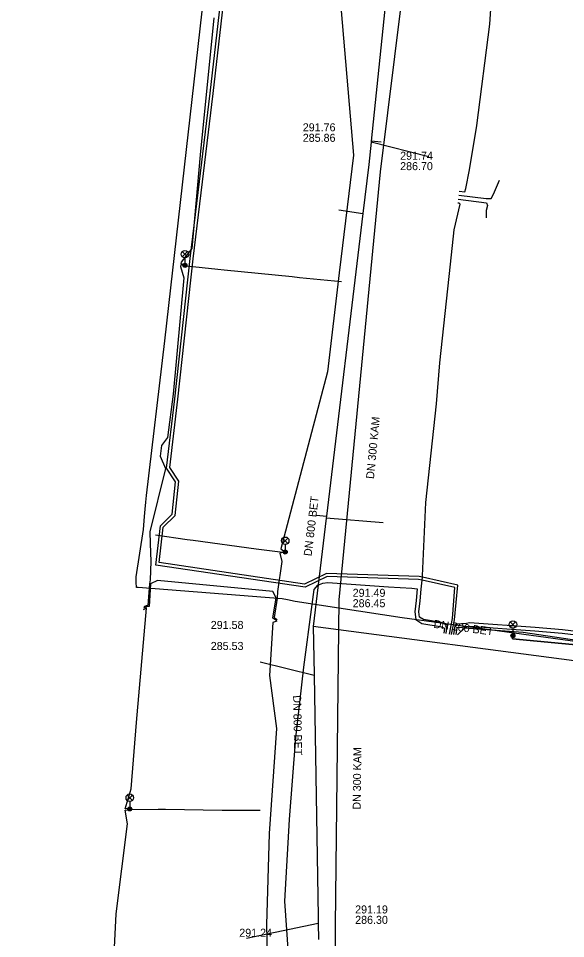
# Model space of a CAD drawing. Extents: x -595540 to -593988, y -1160850 to -1159202.
# Drawn here: x -594690 to -594635.3, y -1160216.8 to -1160124.8 of the extents above; entities that cross this region are included whole.
import ezdxf

# ---------------------------------------------------------------- set-up
doc = ezdxf.new("R2010")
doc.units = 0
for name, color, linetype in [('BVK-DESTOVA_popisy', 7, 'Continuous'), ('BVK-DESTOVA_trasa sítě', 7, 'Continuous'), ('BVK-SPLASKOVA_popisy', 7, 'Continuous'), ('BVK-SPLASKOVA_trasa sítě', 7, 'Continuous'), ('BVK-VODOVOD_trasa sítě', 7, 'Continuous'), ('DESTOVA-NEPROVOZOVANA_popisy', 7, 'Continuous'), ('DESTOVA_trasa neprovozované sítě', 7, 'Continuous'), ('DPMB_trolejové vedení-nosné lano', 7, 'Continuous'), ('EON-NN_kabel', 7, 'Continuous'), ('TSB_kabel VO', 7, 'Continuous'), ('TSB_lampy VO', 7, 'Continuous')]:
    doc.layers.add(name, color=color, linetype=linetype)

msp = doc.modelspace()

# ---------------------------------------------------------------- linework, layer by layer
at = {"layer": 'BVK-DESTOVA_popisy'}
for p, q in [((-594661.584, -1160136.247), (-594661.584, -1160136.247)), ((-594667.93, -1160216.78), (-594667.93, -1160216.78))]:
    msp.add_line(p, q, dxfattribs=at)
at = {"layer": 'BVK-DESTOVA_trasa sítě'}
for points in [[(-594650.461, -1160095.762), (-594651.474, -1160105.55), (-594651.739, -1160108.116), (-594654.738, -1160137.091), (-594654.748, -1160137.191), (-594654.981, -1160139.439)], [(-594654.981, -1160139.439), (-594655.57, -1160144.334), (-594659.213, -1160174.615), (-594659.237, -1160174.814), (-594660.541, -1160185.65)], [(-594660.541, -1160185.65), (-594660.459, -1160190.389), (-594660.457, -1160190.509), (-594660.042, -1160214.676), (-594660.031, -1160215.306), (-594660.003, -1160216.928)]]:
    msp.add_lwpolyline(points, dxfattribs=at)
at = {"layer": 'BVK-SPLASKOVA_popisy'}
for p, q in [((-594651.853, -1160138.165), (-594651.853, -1160138.165)), ((-594656.595, -1160181.866), (-594656.595, -1160181.866)), ((-594656.349, -1160213.526), (-594656.349, -1160213.526))]:
    msp.add_line(p, q, dxfattribs=at)
at = {"layer": 'BVK-SPLASKOVA_trasa sítě'}
for p, q in [((-594648.471, -1160097.08), (-594653.853, -1160140.165)), ((-594653.853, -1160140.165), (-594657.97, -1160182.962)), ((-594657.97, -1160182.962), (-594658.349, -1160215.526)), ((-594658.349, -1160215.526), (-594658.2, -1160249.538))]:
    msp.add_line(p, q, dxfattribs=at)
at = {"layer": 'BVK-VODOVOD_trasa sítě'}
for p, q in [((-594677.275, -1160173.197), (-594677.22, -1160172.53)), ((-594677.34, -1160173.9), (-594677.275, -1160173.197)), ((-594678.239, -1160180.974), (-594678.25, -1160180.67))]:
    msp.add_line(p, q, dxfattribs=at)
for points in [[(-594677.22, -1160172.53), (-594675.37, -1160157.06), (-594669.31, -1160103.47), (-594668.22, -1160094.7), (-594667.89, -1160091.73), (-594668.35, -1160091.28), (-594685.03, -1160088.79), (-594695.79, -1160087.44), (-594705.14, -1160085.34), (-594707.18, -1160084.64), (-594707.78, -1160084.32), (-594708.51, -1160083.92)], [(-594678.25, -1160180.67), (-594677.52, -1160175.95), (-594677.4, -1160174.64), (-594677.34, -1160173.9)], [(-594678.209, -1160181.726), (-594678.23, -1160181.212), (-594678.239, -1160180.974)], [(-594591.722, -1160193.599), (-594621.98, -1160188.82), (-594651.65, -1160184.78), (-594662.35, -1160183.13), (-594663.097, -1160182.976), (-594663.65, -1160182.86), (-594678.04, -1160181.75), (-594678.209, -1160181.726)]]:
    msp.add_lwpolyline(points, dxfattribs=at)
at = {"layer": 'DESTOVA_trasa neprovozované sítě'}
for p, q in [((-594648.971, -1160138.684), (-594654.748, -1160137.191)), ((-594653.743, -1160137.194), (-594654.738, -1160137.091)), ((-594657.98, -1160143.96), (-594655.57, -1160144.334)), ((-594660.206, -1160174.496), (-594659.213, -1160174.615)), ((-594653.55, -1160175.26), (-594659.237, -1160174.814)), ((-594623.716, -1160190.465), (-594660.541, -1160185.65)), ((-594665.835, -1160189.18), (-594660.457, -1160190.509)), ((-594667.21, -1160216.79), (-594660.031, -1160215.306))]:
    msp.add_line(p, q, dxfattribs=at)
at = {"layer": 'DPMB_trolejové vedení-nosné lano'}
for points in [[(-594673.217, -1160149.578), (-594670.079, -1160149.891), (-594669.431, -1160149.956), (-594662.651, -1160150.647), (-594661.903, -1160150.737), (-594657.71, -1160151.129)], [(-594676.318, -1160176.456), (-594673.141, -1160176.945), (-594672.534, -1160176.998), (-594666.227, -1160177.872), (-594665.44, -1160177.954), (-594663.322, -1160178.229)], [(-594678.903, -1160203.925), (-594676.038, -1160203.908), (-594675.304, -1160203.914), (-594669.635, -1160204.003), (-594668.816, -1160204.004), (-594665.833, -1160203.999)]]:
    msp.add_lwpolyline(points, dxfattribs=at)
at = {"layer": 'EON-NN_kabel'}
for points in [[(-594645.951, -1160142.112), (-594645.394, -1160142.182), (-594645.275, -1160141.832), (-594644.919, -1160139.983), (-594644.2, -1160135.554), (-594642.894, -1160125.404), (-594642.655, -1160121.857), (-594641.541, -1160111.634), (-594640.454, -1160103.561), (-594639.48, -1160096.048), (-594638.918, -1160090.324), (-594638.89, -1160089.984), (-594640.483, -1160089.82), (-594640.418, -1160089.373)], [(-594646.917, -1160186.406), (-594646.615, -1160184.819), (-594646.382, -1160181.751), (-594649.664, -1160181), (-594650, -1160180.923), (-594659.135, -1160180.647), (-594661.361, -1160181.708), (-594676.26, -1160179.491), (-594675.817, -1160175.561), (-594674.631, -1160174.391), (-594674.294, -1160171.183), (-594675.198, -1160169.818), (-594674.376, -1160162.87), (-594672.828, -1160148.851), (-594672.028, -1160142.25), (-594670.848, -1160132.303), (-594669.232, -1160118.346), (-594667.691, -1160104.009), (-594667.355, -1160096.218), (-594670.763, -1160095.664)], [(-594646.716, -1160186.431), (-594646.422, -1160184.97), (-594646.085, -1160181.511), (-594649.631, -1160180.7), (-594649.962, -1160180.624), (-594659.199, -1160180.345), (-594661.407, -1160181.398), (-594675.929, -1160179.237), (-594675.531, -1160175.7), (-594674.344, -1160174.529), (-594673.984, -1160171.107), (-594674.887, -1160169.744), (-594674.078, -1160162.904), (-594672.53, -1160148.886), (-594671.73, -1160142.286), (-594670.55, -1160132.338), (-594668.934, -1160118.379), (-594667.392, -1160104.032), (-594667.045, -1160095.987), (-594670.714, -1160095.425)], [(-594646.001, -1160142.509), (-594643.241, -1160142.851), (-594642.766, -1160142.831), (-594642.518, -1160142.41), (-594641.924, -1160140.999)], [(-594647.253, -1160186.341), (-594647.15, -1160185.474), (-594647.743, -1160185.245), (-594649.527, -1160184.942), (-594649.905, -1160184.693), (-594649.989, -1160184.168), (-594649.851, -1160183.077), (-594649.762, -1160181.906), (-594649.664, -1160181), (-594649.631, -1160180.7), (-594649.618, -1160180.579), (-594649.281, -1160173.22), (-594648.234, -1160163.372), (-594647.897, -1160159.265), (-594646.818, -1160149.412), (-594646.451, -1160145.987), (-594645.86, -1160143.422), (-594645.961, -1160143.32), (-594646.101, -1160143.302)], [(-594646.051, -1160142.907), (-594643.219, -1160143.265), (-594643.116, -1160143.526), (-594643.253, -1160144.044), (-594643.237, -1160144.762)], [(-594662.909, -1160219.79), (-594663.364, -1160213.086), (-594662.923, -1160204.928), (-594662.27, -1160196.752), (-594661.491, -1160189.716), (-594660.656, -1160183.422), (-594660.444, -1160181.942), (-594660.063, -1160181.489), (-594659.568, -1160181.288), (-594659.092, -1160181.222), (-594653.025, -1160181.684), (-594650.671, -1160181.792), (-594650.16, -1160181.876), (-594650.249, -1160183.037), (-594650.393, -1160184.174), (-594650.273, -1160184.929), (-594649.677, -1160185.322), (-594647.851, -1160185.633), (-594647.412, -1160185.807), (-594647.471, -1160186.309)], [(-594608.033, -1160182.938), (-594604.599, -1160183.343), (-594604.367, -1160183.727), (-594604.286, -1160183.86), (-594604.326, -1160184.091), (-594604.394, -1160184.487), (-594604.813, -1160186.911), (-594605.192, -1160189.523), (-594605.249, -1160189.92), (-594605.255, -1160189.96), (-594605.937, -1160190.36), (-594615.209, -1160189.092), (-594615.527, -1160188.868), (-594616.314, -1160188.314), (-594616.439, -1160188.226), (-594616.822, -1160188.032), (-594618.822, -1160187.844), (-594627.984, -1160186.984), (-594628.469, -1160187.157), (-594629.43, -1160187.499), (-594633.972, -1160187.085), (-594639.548, -1160186.244), (-594645.426, -1160185.806), (-594646.112, -1160186.456)], [(-594646.495, -1160186.451), (-594646.356, -1160185.566), (-594646.235, -1160185.385), (-594645.233, -1160185.309), (-594644.922, -1160185.23), (-594638.369, -1160185.718), (-594635.633, -1160185.934), (-594633.121, -1160186.229), (-594631.292, -1160186.433), (-594626.231, -1160187.008), (-594619.666, -1160187.686), (-594618.822, -1160187.844), (-594616.314, -1160188.314), (-594613.327, -1160188.874), (-594606.948, -1160189.395), (-594605.192, -1160189.523), (-594603.551, -1160189.643), (-594603.321, -1160189.421), (-594602.722, -1160184.662), (-594604.394, -1160184.487), (-594608.117, -1160184.097)], [(-594608.075, -1160183.698), (-594604.326, -1160184.091), (-594602.273, -1160184.306), (-594602.941, -1160189.611), (-594603.403, -1160190.055), (-594605.249, -1160189.92), (-594606.978, -1160189.793), (-594613.381, -1160189.27), (-594615.527, -1160188.868), (-594619.724, -1160188.082), (-594626.275, -1160187.406), (-594628.469, -1160187.157), (-594631.336, -1160186.831), (-594633.167, -1160186.627), (-594635.673, -1160186.332), (-594638.399, -1160186.116), (-594644.886, -1160185.634), (-594645.169, -1160185.705), (-594646.2, -1160185.784), (-594646.278, -1160186.451)]]:
    msp.add_lwpolyline(points, dxfattribs=at)
at = {"layer": 'TSB_kabel VO'}
for points in [[(-594657.75, -1160124.08), (-594656.52, -1160138.52)], [(-594670.47, -1160124.77), (-594671.85, -1160138.49), (-594672.68, -1160147.83), (-594673.75, -1160149.2), (-594673.769, -1160149.344), (-594673.453, -1160149.437), (-594673.358, -1160149.528), (-594673.487, -1160149.553), (-594673.785, -1160149.465), (-594673.81, -1160149.65), (-594673.46, -1160150.78), (-594674.55, -1160162.41), (-594675.09, -1160166.74), (-594675.7, -1160167.53), (-594675.85, -1160168.61), (-594675.32, -1160169.85), (-594676.87, -1160176.18), (-594676.85, -1160177.35), (-594676.78, -1160179.12), (-594676.846, -1160180.977), (-594676.92, -1160181.366), (-594677.058, -1160183.54), (-594677.243, -1160183.558), (-594677.457, -1160183.655)], [(-594656.52, -1160138.52), (-594657.94, -1160150.27), (-594659.1, -1160160.17), (-594663.79, -1160177.87), (-594663.339, -1160178.188), (-594663.89, -1160178.29), (-594663.69, -1160179.14), (-594664.108, -1160182.12), (-594664.141, -1160182.789), (-594664.445, -1160184.741), (-594664.158, -1160184.933)], [(-594664.173, -1160185.067), (-594664.575, -1160184.799), (-594664.259, -1160182.771), (-594664.56, -1160182.13), (-594676.1, -1160181.04), (-594676.8, -1160181.374), (-594676.942, -1160183.62), (-594677.194, -1160183.668), (-594677.5, -1160183.806)], [(-594683.13, -1160237.22), (-594683, -1160235.61), (-594683.217, -1160230.203), (-594684.18, -1160229.33), (-594684.22, -1160228.85), (-594683.31, -1160227.993), (-594683.31, -1160220.58), (-594683.03, -1160220.11), (-594680.92, -1160220.12), (-594680.5, -1160219.74), (-594680.25, -1160214.38), (-594679.11, -1160205.37), (-594679.34, -1160203.999), (-594678.995, -1160203.958), (-594678.876, -1160203.883), (-594679.01, -1160203.839), (-594679.331, -1160203.877), (-594678.73, -1160201.86), (-594678.21, -1160195.25), (-594677.206, -1160183.805), (-594677.543, -1160183.957)], [(-594664.177, -1160185.109), (-594664.57, -1160185.25), (-594664.9, -1160190.52), (-594664.22, -1160195.83), (-594664.94, -1160206.34), (-594665.21, -1160215.45), (-594665.01, -1160224.4)], [(-594627.606, -1160188.1), (-594640.612, -1160186.852), (-594640.578, -1160186.558), (-594640.612, -1160186.852), (-594627.606, -1160188.1)]]:
    msp.add_lwpolyline(points, dxfattribs=at)
at = {"layer": 'TSB_lampy VO'}
for p, q in [((-594673.623, -1160148.668), (-594673.093, -1160148.138)), ((-594673.623, -1160148.138), (-594673.093, -1160148.668)), ((-594673.623, -1160148.668), (-594673.093, -1160148.138)), ((-594673.623, -1160148.138), (-594673.093, -1160148.668)), ((-594673.358, -1160148.778), (-594673.358, -1160149.528)), ((-594673.358, -1160148.778), (-594673.358, -1160149.528)), ((-594663.604, -1160177.328), (-594663.074, -1160176.798)), ((-594663.604, -1160176.798), (-594663.074, -1160177.328)), ((-594663.604, -1160177.328), (-594663.074, -1160176.798)), ((-594663.604, -1160176.798), (-594663.074, -1160177.328)), ((-594663.339, -1160177.438), (-594663.339, -1160178.188)), ((-594663.339, -1160177.438), (-594663.339, -1160178.188)), ((-594640.843, -1160185.698), (-594640.313, -1160185.168)), ((-594640.843, -1160185.168), (-594640.313, -1160185.698)), ((-594640.843, -1160185.698), (-594640.313, -1160185.168)), ((-594640.843, -1160185.168), (-594640.313, -1160185.698)), ((-594640.578, -1160185.808), (-594640.578, -1160186.558)), ((-594640.578, -1160185.808), (-594640.578, -1160186.558)), ((-594679.141, -1160203.023), (-594678.611, -1160202.493)), ((-594679.141, -1160202.493), (-594678.611, -1160203.023)), ((-594679.141, -1160203.023), (-594678.611, -1160202.493)), ((-594679.141, -1160202.493), (-594678.611, -1160203.023)), ((-594678.876, -1160203.133), (-594678.876, -1160203.883)), ((-594678.876, -1160203.133), (-594678.876, -1160203.883))]:
    msp.add_line(p, q, dxfattribs=at)
for centre, radius in [((-594673.358, -1160148.403), 0.375), ((-594673.358, -1160148.403), 0.375), ((-594673.358, -1160149.528), 0.2), ((-594673.358, -1160149.528), 0.2), ((-594673.358, -1160149.528), 0.145), ((-594673.358, -1160149.528), 0.145), ((-594673.358, -1160149.528), 0.0876), ((-594673.358, -1160149.528), 0.0876), ((-594663.339, -1160177.063), 0.375), ((-594663.339, -1160177.063), 0.375), ((-594663.339, -1160178.188), 0.2), ((-594663.339, -1160178.188), 0.2), ((-594663.339, -1160178.188), 0.145), ((-594663.339, -1160178.188), 0.145), ((-594663.339, -1160178.188), 0.0876), ((-594663.339, -1160178.188), 0.0876), ((-594640.578, -1160185.433), 0.375), ((-594640.578, -1160185.433), 0.375), ((-594640.578, -1160186.558), 0.2), ((-594640.578, -1160186.558), 0.2), ((-594640.578, -1160186.558), 0.145), ((-594640.578, -1160186.558), 0.145), ((-594640.578, -1160186.558), 0.0876), ((-594640.578, -1160186.558), 0.0876), ((-594678.876, -1160202.758), 0.375), ((-594678.876, -1160202.758), 0.375), ((-594678.876, -1160203.883), 0.2), ((-594678.876, -1160203.883), 0.2), ((-594678.876, -1160203.883), 0.145), ((-594678.876, -1160203.883), 0.145), ((-594678.876, -1160203.883), 0.0876), ((-594678.876, -1160203.883), 0.0876)]:
    msp.add_circle(centre, radius, dxfattribs=at)

# ---------------------------------------------------------------- texts
at = {"layer": 'BVK-DESTOVA_popisy'}
for s, p in [('291.76', (-594661.584, -1160136.122)), ('285.86', (-594661.584, -1160137.172)), ('291.58', (-594670.78, -1160185.879)), ('285.53', (-594670.78, -1160187.979)), ('291.24', (-594667.93, -1160216.655))]:
    msp.add_text(s, height=0.8, dxfattribs=at).set_placement(p)
for rotation, p in [(83.13618, (-594660.706, -1160178.634)), (271.00904, (-594662.548, -1160192.519))]:
    msp.add_text('DN 800 BET', height=0.8, rotation=rotation, dxfattribs=at).set_placement(p)
at = {"layer": 'BVK-SPLASKOVA_popisy'}
for s, p in [('291.74', (-594651.853, -1160138.965)), ('286.70', (-594651.853, -1160140.005)), ('291.49', (-594656.595, -1160182.666)), ('286.45', (-594656.595, -1160183.706)), ('291.19', (-594656.349, -1160214.326)), ('286.30', (-594656.349, -1160215.366))]:
    msp.add_text(s, height=0.8, dxfattribs=at).set_placement(p)
for rotation, p in [(84.51127, (-594654.472, -1160170.907)), (89.32412, (-594655.797, -1160203.953))]:
    msp.add_text('DN 300 KAM', height=0.8, rotation=rotation, dxfattribs=at).set_placement(p)
at = {"layer": 'DESTOVA-NEPROVOZOVANA_popisy'}
msp.add_text('DN 300 BET', height=0.8, rotation=352.54093, dxfattribs=at).set_placement((-594648.543, -1160185.76))

doc.saveas('drawing.dxf')
